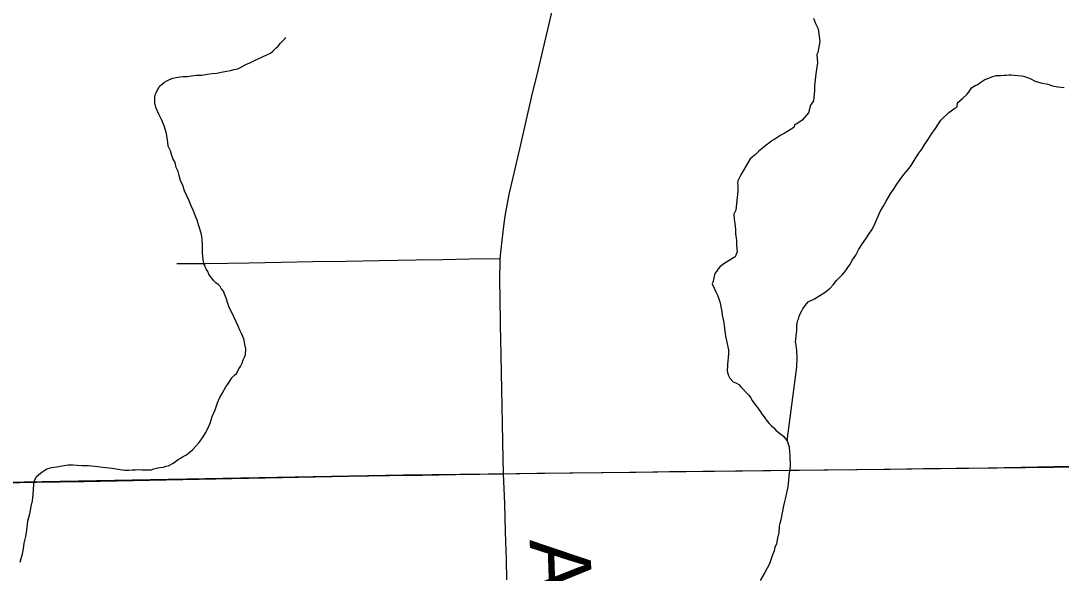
# Model space of a CAD drawing. Extents: x 103424 to 290657, y 38711 to 110967.
# Drawn here: x 214248.9583 to 214249.4459, y 40208.9983 to 40209.2571 of the extents above; entities that cross this region are included whole.
import ezdxf

# ---------------------------------------------------------------- set-up
doc = ezdxf.new("R2010")
doc.units = 0
for name, color, linetype in [('GM_X_County_Road', 7, 'Continuous'), ('GM_X_County_Road_Text', 7, 'Continuous'), ('GM_X_Minor_River', 7, 'Continuous'), ('GM_X_Rail_Line', 7, 'Continuous'), ('GM_X_Township_Road', 7, 'Continuous')]:
    doc.layers.add(name, color=color, linetype=linetype)

msp = doc.modelspace()

# ---------------------------------------------------------------- linework, layer by layer
at = {"layer": 'GM_X_County_Road'}
for points in [[(214249.18619, 40208.99515), (214249.18594, 40209.00446), (214249.18556, 40209.01767), (214249.18518, 40209.03088), (214249.1846, 40209.04487), (214249.1843, 40209.05964), (214249.18412, 40209.06858), (214249.18381, 40209.08411), (214249.18364, 40209.09246), (214249.18348, 40209.10081), (214249.18322, 40209.11446), (214249.18296, 40209.1281), (214249.18284, 40209.13463), (214249.18306, 40209.1458), (214249.18389, 40209.15425), (214249.18464, 40209.16082), (214249.18535, 40209.16552), (214249.1862, 40209.17075), (214249.1874, 40209.17648), (214249.18902, 40209.18365), (214249.19239, 40209.1978), (214249.19507, 40209.20948), (214249.19775, 40209.22116), (214249.20074, 40209.23383), (214249.20373, 40209.2465), (214249.20604, 40209.25631), (214249.20835, 40209.26611)], [(214249.1846, 40209.04487), (214249.20014, 40209.04507), (214249.21567, 40209.04526), (214249.2312, 40209.04545), (214249.24674, 40209.04564), (214249.26227, 40209.04584), (214249.27781, 40209.04603), (214249.29334, 40209.04622), (214249.30628, 40209.04638), (214249.31922, 40209.04654), (214249.33475, 40209.04672), (214249.35029, 40209.04689), (214249.36582, 40209.04706), (214249.38136, 40209.04724), (214249.39648, 40209.04741), (214249.41161, 40209.04758), (214249.42714, 40209.04789), (214249.44267, 40209.0482), (214249.4582, 40209.0485)], [(214248.95013, 40209.0406), (214248.96566, 40209.04087), (214248.97683, 40209.04106), (214248.988, 40209.04125), (214249.00334, 40209.04158), (214249.01867, 40209.04191), (214249.03421, 40209.0422), (214249.04974, 40209.04249), (214249.06527, 40209.04279), (214249.0808, 40209.04308), (214249.09633, 40209.04337), (214249.11186, 40209.04366), (214249.12142, 40209.04384), (214249.13099, 40209.04402), (214249.14652, 40209.04427), (214249.16205, 40209.04452), (214249.17333, 40209.0447), (214249.1846, 40209.04487)]]:
    msp.add_lwpolyline(points, dxfattribs=at)
at = {"layer": 'GM_X_Minor_River'}
for points in [[(214249.32977, 40209.25845), (214249.33077, 40209.25582), (214249.33197, 40209.25337), (214249.33285, 40209.2475), (214249.33182, 40209.24235), (214249.33146, 40209.24139), (214249.33174, 40209.23741), (214249.3309, 40209.23226), (214249.33058, 40209.2294), (214249.33026, 40209.22674), (214249.3303, 40209.22446), (214249.32984, 40209.2197), (214249.32836, 40209.21758), (214249.32749, 40209.21395), (214249.32451, 40209.21065), (214249.32208, 40209.20889), (214249.32114, 40209.20849), (214249.3206, 40209.20715), (214249.31816, 40209.20558), (214249.31609, 40209.20439), (214249.31458, 40209.2036), (214249.31308, 40209.20262), (214249.31177, 40209.20164), (214249.31046, 40209.20104), (214249.30934, 40209.20007), (214249.30765, 40209.19889), (214249.30597, 40209.19752), (214249.30429, 40209.19597), (214249.30261, 40209.19441), (214249.30111, 40209.19324), (214249.30018, 40209.19246), (214249.29577, 40209.18495), (214249.29486, 40209.18303), (214249.29431, 40209.18207), (214249.29415, 40209.18093), (214249.29436, 40209.17998), (214249.29442, 40209.17732), (214249.29347, 40209.16837), (214249.29256, 40209.16645), (214249.29261, 40209.16417), (214249.29306, 40209.16096), (214249.29328, 40209.15925), (214249.29333, 40209.15716), (214249.29355, 40209.15546), (214249.29377, 40209.15413), (214249.29382, 40209.15185), (214249.29408, 40209.14882), (214249.29317, 40209.14652), (214249.28829, 40209.14356), (214249.28717, 40209.14278), (214249.28604, 40209.142), (214249.28512, 40209.14084), (214249.28438, 40209.13968), (214249.28364, 40209.13871), (214249.28312, 40209.13661), (214249.28277, 40209.13508), (214249.28241, 40209.13394), (214249.28322, 40209.13186), (214249.28402, 40209.13017), (214249.28481, 40209.12848), (214249.28542, 40209.12678), (214249.28603, 40209.1249), (214249.28645, 40209.12301), (214249.28688, 40209.12093), (214249.2871, 40209.11922), (214249.28753, 40209.11714), (214249.28775, 40209.11562), (214249.28797, 40209.1143), (214249.28822, 40209.11165), (214249.28865, 40209.10937), (214249.28928, 40209.10654), (214249.28971, 40209.10427), (214249.28993, 40209.10294), (214249.28995, 40209.1018), (214249.28997, 40209.10085), (214249.28981, 40209.09952), (214249.28966, 40209.09762), (214249.2895, 40209.09628), (214249.28952, 40209.09534), (214249.28937, 40209.09324), (214249.28958, 40209.0923), (214249.28999, 40209.09098), (214249.29059, 40209.08966)], [(214249.02143, 40209.21751), (214249.02122, 40209.21846), (214249.02121, 40209.21941), (214249.02117, 40209.22131), (214249.02134, 40209.22245), (214249.02171, 40209.22341), (214249.02226, 40209.22455), (214249.023, 40209.22571), (214249.02355, 40209.22667), (214249.02468, 40209.22764), (214249.02561, 40209.22841), (214249.02674, 40209.229), (214249.02768, 40209.2294), (214249.02957, 40209.23019), (214249.03108, 40209.23059), (214249.03298, 40209.23081), (214249.03449, 40209.23103), (214249.03639, 40209.23106), (214249.03829, 40209.23128), (214249.04075, 40209.2317), (214249.04322, 40209.23174), (214249.04568, 40209.23216), (214249.04795, 40209.23239), (214249.05023, 40209.23262), (214249.05231, 40209.23303), (214249.05496, 40209.23346), (214249.05667, 40209.23386), (214249.05837, 40209.23427), (214249.05988, 40209.23468), (214249.06101, 40209.23507), (214249.06233, 40209.23586), (214249.06383, 40209.23664), (214249.06572, 40209.23743), (214249.0676, 40209.23842), (214249.07401, 40209.24137), (214249.07533, 40209.24196), (214249.07645, 40209.24293), (214249.07795, 40209.24448), (214249.07888, 40209.24525), (214249.08, 40209.2466), (214249.08093, 40209.24757), (214249.08205, 40209.24873), (214249.08261, 40209.24931)], [(214249.31747, 40209.06023), (214249.32205, 40209.0949), (214249.32215, 40209.09908), (214249.32208, 40209.10269), (214249.32164, 40209.10515), (214249.32142, 40209.10667), (214249.32159, 40209.10781), (214249.32174, 40209.10933), (214249.3219, 40209.11086), (214249.32207, 40209.11181), (214249.32205, 40209.11276), (214249.32203, 40209.1139), (214249.32218, 40209.11561), (214249.32253, 40209.11676), (214249.32289, 40209.11772), (214249.32306, 40209.11867), (214249.32361, 40209.11982), (214249.32434, 40209.12117), (214249.32489, 40209.12213), (214249.326, 40209.12367), (214249.32729, 40209.12541), (214249.33031, 40209.12681), (214249.33275, 40209.12838), (214249.33481, 40209.12957), (214249.33612, 40209.13055), (214249.33762, 40209.13191), (214249.3391, 40209.13346), (214249.34058, 40209.13539), (214249.34226, 40209.13714), (214249.34338, 40209.1383), (214249.34449, 40209.13947), (214249.3456, 40209.14101), (214249.34708, 40209.14313), (214249.34818, 40209.14506), (214249.34965, 40209.14737), (214249.35111, 40209.15006), (214249.35277, 40209.15275), (214249.35443, 40209.15488), (214249.35571, 40209.15719), (214249.35719, 40209.15912), (214249.35811, 40209.16085), (214249.361, 40209.16775), (214249.36248, 40209.17006), (214249.36394, 40209.17257), (214249.36504, 40209.17449), (214249.36614, 40209.17641), (214249.36762, 40209.17853), (214249.3689, 40209.18065), (214249.37038, 40209.18277), (214249.37223, 40209.18509), (214249.37409, 40209.18722), (214249.37557, 40209.18935), (214249.37704, 40209.19166), (214249.37925, 40209.19513), (214249.38054, 40209.19705), (214249.38201, 40209.19937), (214249.38349, 40209.2013), (214249.38496, 40209.2038), (214249.38699, 40209.20669), (214249.38957, 40209.21055), (214249.39329, 40209.21424), (214249.3961, 40209.2162), (214249.39723, 40209.21679), (214249.39738, 40209.2187), (214249.39981, 40209.22084), (214249.40167, 40209.22259), (214249.4026, 40209.22375), (214249.40389, 40209.22568), (214249.40558, 40209.22685), (214249.40652, 40209.22707), (214249.4082, 40209.22843), (214249.41008, 40209.22961), (214249.41197, 40209.23022), (214249.41348, 40209.23083), (214249.41537, 40209.23144), (214249.41765, 40209.23149), (214249.41917, 40209.23171), (214249.42012, 40209.23173), (214249.42145, 40209.23176), (214249.4224, 40209.23178), (214249.42392, 40209.23162), (214249.42735, 40209.23132), (214249.42831, 40209.23115), (214249.42965, 40209.2308), (214249.43137, 40209.23008), (214249.43368, 40209.2288), (214249.43636, 40209.22809), (214249.43961, 40209.2274), (214249.44191, 40209.22669), (214249.44439, 40209.22618), (214249.44725, 40209.22586)], [(214249.02751, 40209.04861), (214249.02863, 40209.0492), (214249.02976, 40209.04979), (214249.03089, 40209.05057), (214249.03201, 40209.05153), (214249.03352, 40209.05232), (214249.03446, 40209.0529), (214249.03597, 40209.05369), (214249.03709, 40209.05466), (214249.03878, 40209.05602), (214249.04176, 40209.0593), (214249.04269, 40209.06064), (214249.0438, 40209.06218), (214249.04491, 40209.0641), (214249.04601, 40209.06602), (214249.04711, 40209.06851), (214249.04801, 40209.07176), (214249.04947, 40209.07482), (214249.05056, 40209.07807), (214249.05165, 40209.08056), (214249.05276, 40209.08248), (214249.05368, 40209.08421), (214249.05442, 40209.08555), (214249.05535, 40209.0869), (214249.05627, 40209.08824), (214249.0572, 40209.08978), (214249.0585, 40209.09113), (214249.05944, 40209.09191), (214249.05999, 40209.09286), (214249.06054, 40209.09401), (214249.06128, 40209.09517), (214249.06202, 40209.0967), (214249.06256, 40209.09823), (214249.06311, 40209.09957), (214249.06366, 40209.10072), (214249.0638, 40209.10338), (214249.06339, 40209.10547), (214249.06318, 40209.1066), (214249.06278, 40209.10812), (214249.06238, 40209.10925), (214249.06178, 40209.11057), (214249.061, 40209.11208), (214249.06021, 40209.11397), (214249.05725, 40209.12038), (214249.05608, 40209.12246), (214249.05528, 40209.12472), (214249.05468, 40209.12662), (214249.05408, 40209.12832), (214249.05368, 40209.12945), (214249.05328, 40209.13039), (214249.05231, 40209.13171), (214249.05173, 40209.13265), (214249.05076, 40209.13359), (214249.0498, 40209.13433), (214249.04864, 40209.13545), (214249.04786, 40209.13658), (214249.04709, 40209.13752), (214249.0465, 40209.13846), (214249.04591, 40209.13959), (214249.04533, 40209.14053), (214249.04473, 40209.14185), (214249.04433, 40209.14298), (214249.04394, 40209.14412), (214249.04372, 40209.14544), (214249.0437, 40209.14659), (214249.04348, 40209.14848), (214249.04346, 40209.15), (214249.04344, 40209.15133), (214249.04342, 40209.15247), (214249.04339, 40209.1538), (214249.04337, 40209.15494), (214249.04317, 40209.15589), (214249.04296, 40209.15703), (214249.04255, 40209.15854), (214249.04215, 40209.16006), (214249.04155, 40209.16157), (214249.04095, 40209.16365), (214249.03995, 40209.16629), (214249.03916, 40209.16837), (214249.03817, 40209.17045), (214249.03719, 40209.17271), (214249.0362, 40209.17517), (214249.03502, 40209.17743), (214249.03422, 40209.17989), (214249.03323, 40209.18234), (214249.03262, 40209.18461), (214249.03202, 40209.18651), (214249.03122, 40209.18839), (214249.03062, 40209.19066), (214249.02964, 40209.19255), (214249.02903, 40209.19444), (214249.02844, 40209.19614), (214249.02745, 40209.19841), (214249.02723, 40209.20011), (214249.02659, 40209.20429), (214249.02558, 40209.20788), (214249.0242, 40209.2109), (214249.02302, 40209.21335), (214249.02223, 40209.21505), (214249.02163, 40209.21656), (214249.02143, 40209.21751)], [(214249.29059, 40209.08966), (214249.29215, 40209.08798), (214249.29369, 40209.08726), (214249.29484, 40209.08671), (214249.29562, 40209.08578), (214249.29951, 40209.08168), (214249.3003, 40209.08056), (214249.30108, 40209.07925), (214249.30285, 40209.07682), (214249.30363, 40209.07588), (214249.30422, 40209.07495), (214249.30501, 40209.07382), (214249.30579, 40209.0727), (214249.30677, 40209.07158), (214249.30736, 40209.07064), (214249.30814, 40209.06952), (214249.30912, 40209.0684), (214249.31009, 40209.06728), (214249.31125, 40209.06636), (214249.31223, 40209.06524), (214249.31319, 40209.0645), (214249.31455, 40209.06339), (214249.3159, 40209.06228), (214249.3165, 40209.06134), (214249.31747, 40209.06023), (214249.31848, 40209.0574), (214249.31853, 40209.05512), (214249.31875, 40209.0536), (214249.3188, 40209.05152), (214249.31883, 40209.05019), (214249.31886, 40209.04867), (214249.31871, 40209.04676), (214249.31836, 40209.04524), (214249.3182, 40209.0439), (214249.31806, 40209.04181), (214249.31774, 40209.03876), (214249.31723, 40209.0359), (214249.3167, 40209.0338), (214249.31618, 40209.03189), (214249.31584, 40209.02979), (214249.31446, 40209.0233), (214249.31411, 40209.02159), (214249.31376, 40209.02025), (214249.31363, 40209.0174), (214249.31293, 40209.01472), (214249.31242, 40209.01205), (214249.31169, 40209.01032), (214249.31135, 40209.0088), (214249.31045, 40209.00631), (214249.30919, 40209.00267), (214249.307, 40208.99863), (214249.3048, 40208.99478)], [(214248.958, 40209.00336), (214248.95854, 40209.00509), (214248.95907, 40209.00737), (214248.9596, 40209.00966), (214248.95994, 40209.01233), (214248.96065, 40209.01539), (214248.96117, 40209.01844), (214248.96167, 40209.02263), (214248.96256, 40209.02606), (214248.96326, 40209.0295), (214248.96378, 40209.03217), (214248.96411, 40209.03502), (214248.96426, 40209.03769), (214248.96442, 40209.03959), (214248.9644, 40209.04073), (214248.96549, 40209.04341), (214248.9668, 40209.04457), (214248.96812, 40209.04554), (214248.97056, 40209.0471), (214248.97264, 40209.04771), (214248.9751, 40209.04813), (214248.97775, 40209.04855), (214248.98059, 40209.04898), (214248.98287, 40209.04902), (214248.98477, 40209.04886), (214248.98686, 40209.0487), (214248.99009, 40209.04876), (214248.99447, 40209.04826), (214248.99675, 40209.04791), (214249.00113, 40209.04742), (214249.00494, 40209.04691), (214249.00703, 40209.04656), (214249.00893, 40209.04659), (214249.01045, 40209.04662), (214249.01216, 40209.04665), (214249.01367, 40209.04686), (214249.015, 40209.04669), (214249.01614, 40209.04671), (214249.01728, 40209.04673), (214249.01842, 40209.04675), (214249.01937, 40209.04676), (214249.02069, 40209.04717), (214249.02259, 40209.04758), (214249.02353, 40209.04778), (214249.02524, 40209.048), (214249.02637, 40209.0484), (214249.02751, 40209.04861)]]:
    msp.add_lwpolyline(points, dxfattribs=at)
at = {"layer": 'GM_X_Rail_Line'}
msp.add_lwpolyline([(214248.0834, 40208.75799), (214248.56474, 40208.77244), (214248.5708, 40208.7785), (214248.56614, 40209.02881), (214248.57034, 40209.03394), (214249.13766, 40209.04428), (214249.45554, 40209.04804), (214250.20657, 40209.06237), (214250.40695, 40208.9343), (214250.85343, 40208.92373), (214251.15406, 40208.91532)], dxfattribs=at)
at = {"layer": 'GM_X_Township_Road'}
msp.add_lwpolyline([(214249.03151, 40209.14346), (214249.04527, 40209.14332), (214249.0553, 40209.14352), (214249.06532, 40209.14371), (214249.0803, 40209.144), (214249.09527, 40209.14428), (214249.1108, 40209.14456), (214249.12633, 40209.14483), (214249.135, 40209.14498), (214249.14368, 40209.14513), (214249.15617, 40209.14534), (214249.16865, 40209.14555), (214249.18306, 40209.1458)], dxfattribs=at)

# ---------------------------------------------------------------- texts
at = {"layer": 'GM_X_County_Road_Text'}
msp.add_text('AUBURN', height=0.028409, rotation=271.9467, dxfattribs=at).set_placement((214249.1968, 40209.0139))

doc.saveas('drawing.dxf')
